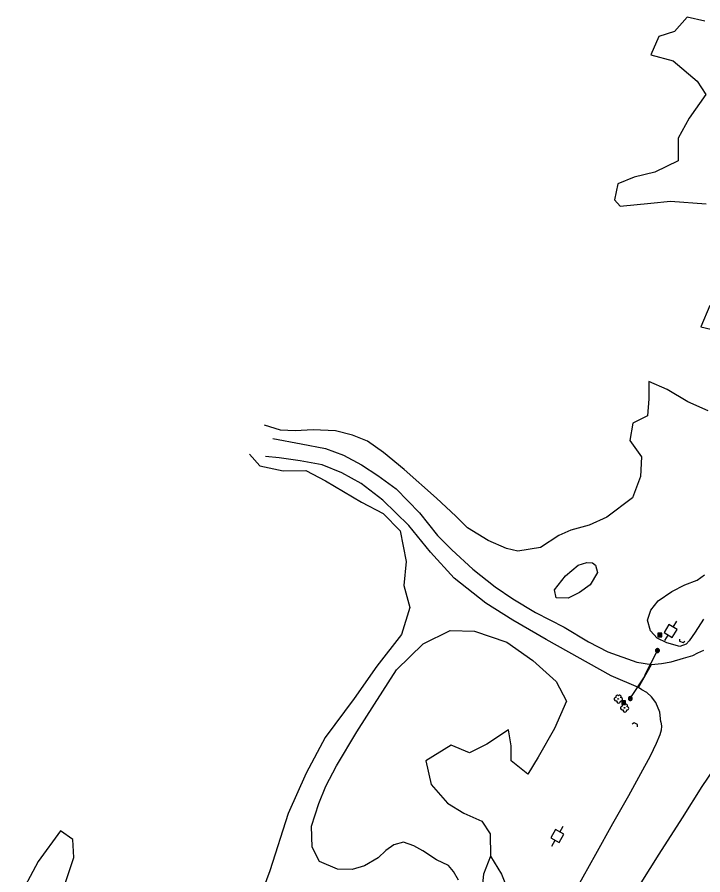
# Model space of a CAD drawing. Extents: x 2161152 to 2175754, y 602179 to 617749.
# Drawn here: x 2173104.4 to 2173464.2, y 615686 to 616135.9 of the extents above; entities that cross this region are included whole.
import ezdxf

# ---------------------------------------------------------------- set-up
doc = ezdxf.new("R2010")
doc.units = 0
for name, color, linetype in [('RD_EX_BldgApp_Post', 7, 'Continuous'), ('RD_EX_DR_Pipe', 7, 'Continuous'), ('RD_EX_Driveway_Asphalt', 7, 'Continuous'), ('RD_EX_Driveway_Dirt', 7, 'Continuous'), ('RD_EX_Fence_Gate', 7, 'Continuous'), ('RD_EX_Misc', 7, 'Continuous'), ('RD_EX_Road', 7, 'Continuous'), ('RD_EX_UT', 7, 'Continuous'), ('RD_EX_VEG', 7, 'Continuous')]:
    doc.layers.add(name, color=color, linetype=linetype)

msp = doc.modelspace()

# ---------------------------------------------------------------- linework, layer by layer
at = {"layer": 'RD_EX_BldgApp_Post'}
for p, q in [((2173440.96, 615803.07), (2173439.82, 615804.2)), ((2173439.82, 615803.07), (2173440.96, 615804.2)), ((2173426.69, 615777.86), (2173425.55, 615778.99)), ((2173425.55, 615777.86), (2173426.69, 615778.99))]:
    msp.add_line(p, q, dxfattribs=at)
for points in [[(2173441.39, 615803.63), (2173441.38, 615803.79), (2173441.34, 615803.95), (2173441.27, 615804.11), (2173441.17, 615804.27), (2173441.03, 615804.41), (2173440.86, 615804.52), (2173440.68, 615804.59), (2173440.49, 615804.63), (2173440.31, 615804.63), (2173440.13, 615804.6), (2173439.98, 615804.55), (2173439.85, 615804.48), (2173439.72, 615804.38), (2173439.6, 615804.25), (2173439.5, 615804.1), (2173439.43, 615803.92), (2173439.39, 615803.73), (2173439.39, 615803.53), (2173439.43, 615803.34), (2173439.5, 615803.17), (2173439.6, 615803.01), (2173439.72, 615802.89), (2173439.85, 615802.79), (2173439.98, 615802.72), (2173440.13, 615802.66), (2173440.31, 615802.63), (2173440.49, 615802.64), (2173440.68, 615802.67), (2173440.86, 615802.75), (2173441.03, 615802.86), (2173441.17, 615803), (2173441.27, 615803.15), (2173441.34, 615803.32), (2173441.38, 615803.48), (2173441.39, 615803.63)], [(2173441.19, 615803.63), (2173441.18, 615803.76), (2173441.15, 615803.89), (2173441.09, 615804.02), (2173441.01, 615804.14), (2173440.9, 615804.25), (2173440.77, 615804.34), (2173440.62, 615804.4), (2173440.47, 615804.43), (2173440.32, 615804.43), (2173440.19, 615804.41), (2173440.06, 615804.37), (2173439.96, 615804.31), (2173439.85, 615804.23), (2173439.76, 615804.13), (2173439.68, 615804.01), (2173439.62, 615803.87), (2173439.59, 615803.71), (2173439.59, 615803.55), (2173439.62, 615803.4), (2173439.68, 615803.26), (2173439.76, 615803.14), (2173439.85, 615803.04), (2173439.96, 615802.96), (2173440.06, 615802.9), (2173440.19, 615802.86), (2173440.32, 615802.83), (2173440.47, 615802.84), (2173440.62, 615802.87), (2173440.77, 615802.93), (2173440.9, 615803.01), (2173441.01, 615803.12), (2173441.09, 615803.25), (2173441.15, 615803.38), (2173441.18, 615803.51), (2173441.19, 615803.63)], [(2173427.12, 615778.43), (2173427.11, 615778.58), (2173427.07, 615778.75), (2173427, 615778.91), (2173426.89, 615779.06), (2173426.76, 615779.2), (2173426.59, 615779.31), (2173426.41, 615779.39), (2173426.22, 615779.43), (2173426.04, 615779.43), (2173425.86, 615779.4), (2173425.71, 615779.34), (2173425.58, 615779.27), (2173425.45, 615779.17), (2173425.33, 615779.05), (2173425.23, 615778.9), (2173425.16, 615778.72), (2173425.12, 615778.53), (2173425.12, 615778.33), (2173425.16, 615778.14), (2173425.23, 615777.96), (2173425.33, 615777.81), (2173425.45, 615777.68), (2173425.58, 615777.59), (2173425.71, 615777.51), (2173425.86, 615777.46), (2173426.04, 615777.43), (2173426.22, 615777.43), (2173426.41, 615777.47), (2173426.59, 615777.54), (2173426.76, 615777.65), (2173426.89, 615777.79), (2173427, 615777.95), (2173427.07, 615778.11), (2173427.11, 615778.27), (2173427.12, 615778.43)], [(2173426.92, 615778.43), (2173426.91, 615778.55), (2173426.88, 615778.68), (2173426.82, 615778.81), (2173426.74, 615778.94), (2173426.63, 615779.05), (2173426.5, 615779.14), (2173426.35, 615779.2), (2173426.2, 615779.23), (2173426.05, 615779.23), (2173425.92, 615779.2), (2173425.79, 615779.16), (2173425.69, 615779.1), (2173425.58, 615779.02), (2173425.49, 615778.92), (2173425.41, 615778.8), (2173425.35, 615778.66), (2173425.32, 615778.51), (2173425.32, 615778.35), (2173425.35, 615778.19), (2173425.41, 615778.05), (2173425.49, 615777.93), (2173425.58, 615777.83), (2173425.69, 615777.75), (2173425.79, 615777.7), (2173425.92, 615777.65), (2173426.05, 615777.63), (2173426.2, 615777.63), (2173426.35, 615777.66), (2173426.5, 615777.72), (2173426.63, 615777.81), (2173426.74, 615777.92), (2173426.82, 615778.04), (2173426.88, 615778.17), (2173426.91, 615778.3), (2173426.92, 615778.43)]]:
    msp.add_lwpolyline(points, dxfattribs=at)
at = {"layer": 'RD_EX_DR_Pipe'}
for points in [[(2173451.93, 615809.66), (2173452.03, 615808.55), (2173453.89, 615807.82), (2173454.72, 615808.57)], [(2173429.85, 615763.66), (2173429.88, 615764.78), (2173428.11, 615765.72), (2173427.2, 615765.08)]]:
    msp.add_lwpolyline(points, dxfattribs=at)
at = {"layer": 'RD_EX_Driveway_Asphalt'}
msp.add_lwpolyline([(2173442.1, 615766.28), (2173441.7, 615771.21), (2173439.59, 615776.29), (2173437.33, 615779.41), (2173434.86, 615781.54), (2173432.25, 615783.01), (2173430.42, 615784.22), (2173437.27, 615796.35), (2173442.6, 615796.88), (2173447.6, 615797.74), (2173453.99, 615799.7), (2173458.87, 615801.08), (2173461.64, 615802.43)], dxfattribs=at)
at = {"layer": 'RD_EX_Driveway_Dirt'}
for points in [[(2173238.55, 615914.81), (2173253.49, 615912), (2173266.21, 615909.62), (2173275.62, 615906.09), (2173285.15, 615901.11), (2173293.76, 615895.49), (2173303.26, 615888.41), (2173315.59, 615875.78), (2173325.04, 615863.98), (2173332.44, 615856.4), (2173343.61, 615846.28), (2173355.19, 615837.08), (2173364.57, 615830.66), (2173376.44, 615823.55), (2173391.46, 615815.88), (2173404.24, 615808.11), (2173414.43, 615803), (2173429.6, 615797.56), (2173437.27, 615796.35)], [(2173430.42, 615784.22), (2173416.05, 615790.43), (2173381.92, 615809.44), (2173364.44, 615819.63), (2173350.35, 615828.47), (2173333.7, 615841.55), (2173321.38, 615855.23), (2173309.86, 615869.16), (2173296.35, 615882.46), (2173284.9, 615891.26), (2173274.72, 615896.9), (2173264.39, 615901.1), (2173252.86, 615903.08), (2173241.97, 615904.66), (2173234.76, 615905.4)]]:
    msp.add_lwpolyline(points, dxfattribs=at)
at = {"layer": 'RD_EX_Fence_Gate'}
for p, q in [((2173433.81, 615790.73), (2173440.39, 615803.63)), ((2173426.12, 615778.43), (2173433.87, 615790.27))]:
    msp.add_line(p, q, dxfattribs=at)
at = {"layer": 'RD_EX_Misc'}
for points in [[(2173440.63, 615810.74), (2173442.63, 615810.74), (2173442.63, 615812.74), (2173440.63, 615812.74), (2173440.63, 615810.74)], [(2173441.03, 615811.74), (2173441.05, 615811.89), (2173441.11, 615812.04), (2173441.2, 615812.16), (2173441.32, 615812.25), (2173441.46, 615812.32), (2173441.61, 615812.34), (2173441.76, 615812.33), (2173441.91, 615812.27), (2173442.03, 615812.19), (2173442.13, 615812.07), (2173442.2, 615811.93), (2173442.23, 615811.78), (2173442.23, 615811.74)], [(2173442.23, 615811.74), (2173442.21, 615811.59), (2173442.15, 615811.45), (2173442.06, 615811.32), (2173441.94, 615811.23), (2173441.8, 615811.17), (2173441.65, 615811.14), (2173441.5, 615811.16), (2173441.35, 615811.21), (2173441.23, 615811.3), (2173441.13, 615811.41), (2173441.06, 615811.55), (2173441.03, 615811.7), (2173441.03, 615811.74)], [(2173441.53, 615811.74), (2173441.55, 615811.8), (2173441.6, 615811.84), (2173441.66, 615811.84), (2173441.71, 615811.8), (2173441.73, 615811.74)], [(2173441.73, 615811.74), (2173441.71, 615811.68), (2173441.66, 615811.65), (2173441.6, 615811.65), (2173441.55, 615811.68), (2173441.53, 615811.74)], [(2173421.68, 615775.24), (2173423.68, 615775.24), (2173423.68, 615777.24), (2173421.68, 615777.24), (2173421.68, 615775.24)], [(2173422.08, 615776.24), (2173422.1, 615776.39), (2173422.16, 615776.53), (2173422.25, 615776.65), (2173422.37, 615776.75), (2173422.51, 615776.81), (2173422.66, 615776.84), (2173422.81, 615776.82), (2173422.96, 615776.77), (2173423.08, 615776.68), (2173423.18, 615776.56), (2173423.25, 615776.43), (2173423.28, 615776.27), (2173423.28, 615776.24)], [(2173423.28, 615776.24), (2173423.26, 615776.08), (2173423.2, 615775.94), (2173423.11, 615775.82), (2173422.99, 615775.72), (2173422.85, 615775.66), (2173422.7, 615775.64), (2173422.54, 615775.65), (2173422.4, 615775.7), (2173422.27, 615775.79), (2173422.18, 615775.91), (2173422.11, 615776.05), (2173422.08, 615776.2), (2173422.08, 615776.24)], [(2173422.58, 615776.24), (2173422.6, 615776.3), (2173422.65, 615776.33), (2173422.71, 615776.33), (2173422.76, 615776.3), (2173422.78, 615776.24)], [(2173422.78, 615776.24), (2173422.76, 615776.18), (2173422.71, 615776.14), (2173422.65, 615776.14), (2173422.6, 615776.18), (2173422.58, 615776.24)]]:
    msp.add_lwpolyline(points, dxfattribs=at)
at = {"layer": 'RD_EX_Road'}
for points in [[(2173461.64, 615802.43), (2173464.71, 615803.8)], [(2173442.1, 615766.28), (2173442.43, 615764.01), (2173442.34, 615761.91), (2173441.72, 615759.42), (2173439.76, 615754.91), (2173436.53, 615748.19), (2173431.49, 615738.92), (2173425.18, 615727.38), (2173416.73, 615712.7), (2173407.93, 615696.72), (2173397.87, 615678.72), (2173388.61, 615662.55), (2173383.46, 615654.14), (2173380.85, 615650.36), (2173378.15, 615646.88), (2173372.62, 615640.84)], [(2173472.89, 615745.96), (2173463.7, 615732.25), (2173453.39, 615715.89), (2173441.07, 615696.79), (2173431.66, 615681.83)]]:
    msp.add_lwpolyline(points, dxfattribs=at)
at = {"layer": 'RD_EX_UT'}
for p, q in [((2173446.45, 615817.34), (2173443.86, 615813.06)), ((2173450.72, 615814.74), (2173446.45, 615817.34)), ((2173448.6, 615815.95), (2173450.49, 615819.06)), ((2173443.86, 615813.06), (2173448.13, 615810.47)), ((2173448.13, 615810.47), (2173450.72, 615814.74)), ((2173444.27, 615808.8), (2173446.07, 615811.76)), ((2173386.89, 615709.7), (2173384.46, 615705.33)), ((2173391.26, 615707.27), (2173386.89, 615709.7)), ((2173389.1, 615708.39), (2173390.87, 615711.57)), ((2173384.46, 615705.33), (2173388.83, 615702.9)), ((2173388.83, 615702.9), (2173391.26, 615707.27)), ((2173385.03, 615701.09), (2173386.72, 615704.12))]:
    msp.add_line(p, q, dxfattribs=at)
at = {"layer": 'RD_EX_VEG'}
for points in [[(2173465.18, 616133.78), (2173456.03, 616135.85), (2173449.26, 616128.4), (2173441.03, 616125.71), (2173436.84, 616116.09), (2173448.6, 616112.89), (2173461.22, 616102.3), (2173465.78, 616095.35), (2173457.04, 616082.94), (2173451.24, 616072.3), (2173451.2, 616060.46), (2173438.94, 616054.46), (2173428.09, 616051.84), (2173419.58, 616048.38), (2173417.78, 616040), (2173420.86, 616036.77), (2173436.95, 616038.2), (2173447.24, 616039.25), (2173465.88, 616037.98)], [(2173467.96, 615984.52), (2173463.2, 615973.33), (2173478.89, 615969.77)], [(2173467.07, 615929.3), (2173456.41, 615934.04), (2173445.54, 615940.63), (2173435.92, 615944.82), (2173435.94, 615935.62), (2173435.19, 615926.7), (2173427.47, 615922.95), (2173425.92, 615913.79), (2173432.01, 615905.22), (2173431.48, 615894.97), (2173427.25, 615883.78), (2173413.84, 615873.6), (2173404.53, 615869.37), (2173394.9, 615866.73), (2173388.57, 615863.91), (2173379.04, 615857.73), (2173367.2, 615855.77), (2173361.17, 615857.15), (2173351.64, 615861.34), (2173340.81, 615867.9), (2173334.58, 615874.02), (2173324.46, 615883.6), (2173307.43, 615898.64), (2173296.64, 615907.58), (2173288.3, 615913.46), (2173280.33, 615916.57), (2173271.55, 615918.91), (2173259.73, 615919.32), (2173250.27, 615918.9), (2173242.66, 615919.26), (2173234.15, 615921.86)], [(2173226.26, 615906.56), (2173231.71, 615900.46), (2173244.02, 615897.94), (2173255.85, 615898.06), (2173266.29, 615892.68), (2173285.07, 615881.42), (2173296.56, 615875.51), (2173305.38, 615866.47), (2173308.6, 615850.4), (2173307.4, 615837.81), (2173310.42, 615826.21), (2173306.04, 615812.08), (2173293.23, 615795.42), (2173281.21, 615778.49), (2173265.98, 615757.92), (2173256.04, 615739.38), (2173246.59, 615718.22), (2173237.03, 615688.12), (2173227.8, 615663.01)], [(2173409.01, 615844.53), (2173405.13, 615838.14), (2173399.56, 615834), (2173393.61, 615831.05), (2173387.18, 615831.26), (2173386.44, 615835.47), (2173392.18, 615842.89), (2173398.81, 615848.33), (2173403.3, 615849.85), (2173406.31, 615849.68), (2173407.88, 615848.35), (2173409.01, 615844.53)], [(2173455.5, 615806.97), (2173452.13, 615805.76), (2173445.39, 615807.62), (2173440.3, 615810.18), (2173436.73, 615813.96), (2173435.22, 615819.63), (2173436.93, 615824.8), (2173440.73, 615829.68), (2173447.95, 615834.65), (2173454.76, 615838.05), (2173461.22, 615840.6), (2173465.13, 615843.38)], [(2173464.58, 615820.11), (2173460.16, 615813.2), (2173457.02, 615808.7), (2173455.5, 615806.97)], [(2173303.45, 615793.44), (2173317.54, 615807.2), (2173331.56, 615814.13), (2173344.43, 615813.71), (2173361.44, 615807.99), (2173374.98, 615798.36), (2173387.2, 615787.45), (2173392.59, 615777.13), (2173386.38, 615762.76), (2173377.79, 615747.62), (2173372.43, 615738.76), (2173363.58, 615745.69), (2173363.67, 615753.58), (2173362.2, 615762), (2173350.81, 615754.52), (2173341.82, 615749.9), (2173332.15, 615753.96), (2173318.91, 615745.71), (2173321.65, 615733.33), (2173330.2, 615723.5), (2173338.81, 615718.4), (2173348.22, 615714.09), (2173352.61, 615707.46), (2173352.85, 615695.77), (2173349.06, 615686.35), (2173348.15, 615676.11)], [(2173336.02, 615683.23), (2173333.38, 615687.66), (2173330.73, 615690.91), (2173324.52, 615693.81), (2173317.22, 615698.5), (2173312.65, 615701.18), (2173307.09, 615703.02), (2173302.02, 615701.71), (2173297.84, 615698.8), (2173293.79, 615694.84), (2173286.65, 615690.72), (2173280.19, 615688.83), (2173272.57, 615688.92), (2173263.16, 615692.98), (2173259.18, 615700.51), (2173258.91, 615711.42), (2173262.74, 615723.47), (2173266.39, 615732.49), (2173272.04, 615743.19), (2173282.63, 615761.06), (2173291.87, 615775.54), (2173303.45, 615793.44)], [(2173128.13, 615676.78), (2173134.13, 615695.1), (2173133.72, 615704.56), (2173127.21, 615709.1), (2173115.45, 615692.96), (2173104.43, 615672.33)], [(2173352.85, 615695.77), (2173358.51, 615686.24), (2173361.32, 615679.37)]]:
    msp.add_lwpolyline(points, dxfattribs=at)
for centre in [(2173419.81, 615778.24), (2173423.11, 615773.54)]:
    msp.add_circle(centre, 0.188, dxfattribs=at)
for centre, radius, start, end in [((2173418.64, 615778.13), 0.943, 96.4518, 294.734), ((2173419.27, 615779.4), 0.813, 34.9763, 204.756), ((2173420, 615777.04), 0.988, 166.8827, 5.7589), ((2173420.6, 615779.52), 0.746, 308.7626, 152.0467), ((2173421.19, 615778.03), 0.914, 256.5667, 98.1046), ((2173421.93, 615773.42), 0.943, 96.4518, 294.734), ((2173422.57, 615774.7), 0.813, 34.9763, 204.756), ((2173423.29, 615772.34), 0.988, 166.8827, 5.7589), ((2173423.89, 615774.81), 0.746, 308.7626, 152.0467), ((2173424.49, 615773.33), 0.914, 256.5667, 98.1046)]:
    msp.add_arc(centre, radius, start, end, dxfattribs=at)

doc.saveas('drawing.dxf')
